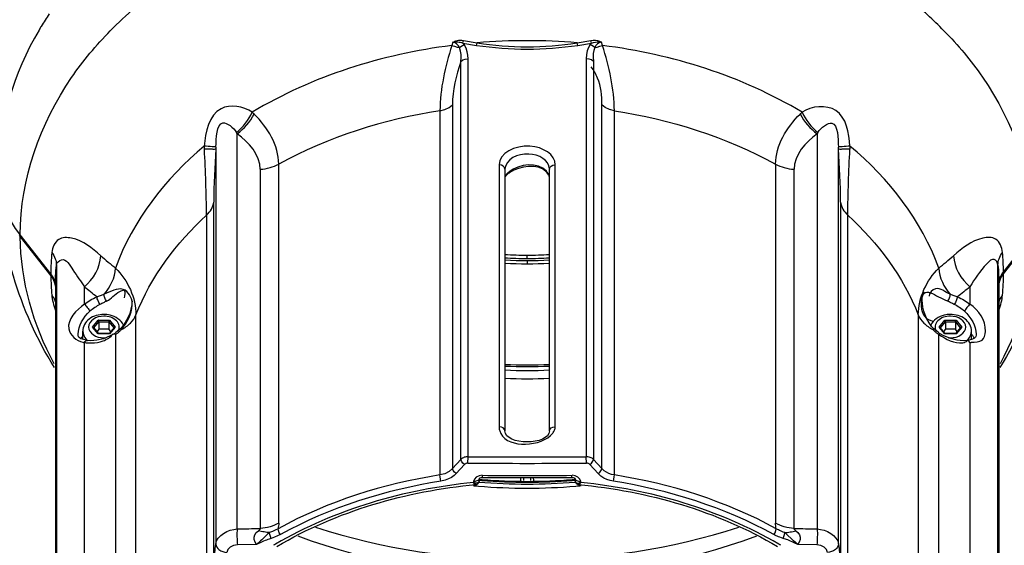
# Paper-space layout 'Sheet' of a CAD drawing. Header units: inches. Extents: x 0.2 to 10.8, y 0.2 to 8.3.
# Tile 476 of 545: x 7.365 to 8.035, y 6.24 to 6.597. Entities that reach past the tile are written whole.
import ezdxf

# ---------------------------------------------------------------- set-up
doc = ezdxf.new("R2010")
doc.units = ezdxf.units.IN
doc.header["$MEASUREMENT"] = 0
doc.layers.get('0').update_dxf_attribs({"lineweight": 5})
doc.layers.add('02___PRT_ALL_AXES', color=7, linetype='Continuous')

psp = doc.layouts.new('Sheet')

# ---------------------------------------------------------------- linework, layer by layer
at = {"color": 0, "linetype": 'ByBlock', "lineweight": -3}
for p, q in [((7.65939, 6.582101), (7.658576, 6.579877)), ((7.666138, 6.581548), (7.66666, 6.583301)), ((7.666138, 6.581548), (7.675449, 6.579962)), ((7.667062, 6.580446), (7.666138, 6.581548)), ((7.66666, 6.583301), (7.675861, 6.581705)), ((7.675449, 6.579962), (7.675861, 6.581705)), ((7.743894, 6.581705), (7.753095, 6.583301)), ((7.744306, 6.579962), (7.743894, 6.581705)), ((7.744306, 6.579962), (7.753616, 6.581548)), ((7.753616, 6.581548), (7.752693, 6.580446)), ((7.753616, 6.581548), (7.753095, 6.583302)), ((7.761179, 6.579877), (7.760365, 6.582101)), ((7.664717, 6.298046), (7.664717, 6.569028)), ((7.669647, 6.299923), (7.669647, 6.570851)), ((7.750108, 6.570851), (7.750108, 6.299923)), ((7.755038, 6.569027), (7.755038, 6.298046)), ((7.65904, 6.539442), (7.65904, 6.291818)), ((7.760715, 6.291818), (7.760715, 6.539442)), ((7.650547, 6.535418), (7.650547, 6.287495)), ((7.769208, 6.287495), (7.769208, 6.535418)), ((7.512542, 6.250773), (7.512542, 6.519764)), ((7.907213, 6.519764), (7.907213, 6.250773)), ((7.497998, 6.509479), (7.497998, 6.240488)), ((7.921757, 6.240488), (7.921757, 6.509479)), ((7.540853, 6.254638), (7.540853, 6.499102)), ((7.878902, 6.499102), (7.878902, 6.254638)), ((7.528247, 6.495612), (7.528247, 6.251148)), ((7.690744, 6.498545), (7.690744, 6.320354)), ((7.694744, 6.495717), (7.694478, 6.496731)), ((7.694744, 6.495717), (7.69475, 6.49598)), ((7.694744, 6.495717), (7.694744, 6.317526)), ((7.725005, 6.49598), (7.725011, 6.495717)), ((7.725011, 6.495717), (7.725276, 6.496731)), ((7.725011, 6.317526), (7.725011, 6.495717)), ((7.729011, 6.320354), (7.729011, 6.498545)), ((7.891508, 6.251148), (7.891508, 6.495612)), ((7.496624, 6.228787), (7.496624, 6.473251)), ((7.923131, 6.473251), (7.923131, 6.228787)), ((7.491688, 6.464338), (7.491688, 6.219874)), ((7.928067, 6.219874), (7.928067, 6.464338)), ((8.033805, 6.425343), (8.054651, 6.451934)), ((8.054826, 6.452489), (8.033981, 6.425899)), ((7.385768, 6.424477), (7.364923, 6.451068)), ((7.36516, 6.450447), (7.364929, 6.449647)), ((7.364929, 6.449647), (7.385774, 6.423055)), ((7.365289, 6.450602), (7.36516, 6.450447)), ((8.033987, 6.424477), (8.054832, 6.451068)), ((7.709805, 6.434909), (7.709877, 6.434906)), ((7.709805, 6.434906), (7.70995, 6.434906)), ((7.709877, 6.437168), (7.709963, 6.437172)), ((7.709877, 6.437168), (7.709963, 6.437168)), ((7.709877, 6.434906), (7.709877, 6.437168)), ((7.709877, 6.434906), (7.70995, 6.434909)), ((7.709877, 6.433492), (7.709877, 6.431229)), ((7.389519, 6.430321), (7.389519, 6.193167)), ((8.030236, 6.193167), (8.030236, 6.430321)), ((8.033981, 6.425899), (8.033324, 6.425002)), ((8.033806, 6.425343), (8.033981, 6.425899)), ((7.386005, 6.423856), (7.385774, 6.423055)), ((7.386094, 6.423963), (7.386005, 6.423856)), ((8.031045, 6.417378), (8.03123, 6.41892)), ((8.033324, 6.425002), (8.032179, 6.423017)), ((7.388491, 6.417659), (7.388791, 6.415969)), ((7.388877, 6.415975), (7.388877, 6.178822)), ((7.408578, 6.403798), (7.408578, 6.415559)), ((8.011177, 6.415559), (8.011177, 6.403798)), ((8.030871, 6.417398), (8.030877, 6.178822)), ((7.441024, 6.405891), (7.440964, 6.404724)), ((7.978791, 6.404725), (7.97873, 6.405896)), ((7.414154, 6.388237), (7.418016, 6.392966)), ((7.415132, 6.387738), (7.418477, 6.391835)), ((7.418016, 6.392966), (7.425739, 6.392966)), ((7.418477, 6.391835), (7.425277, 6.391835)), ((7.418477, 6.391835), (7.418477, 6.386744)), ((7.425277, 6.391835), (7.428623, 6.387738)), ((7.425277, 6.391835), (7.425277, 6.386744)), ((7.425739, 6.392966), (7.429601, 6.388237)), ((7.443712, 6.177833), (7.443712, 6.396452)), ((7.976043, 6.396452), (7.976043, 6.177833)), ((7.990154, 6.388237), (7.994016, 6.392966)), ((7.991132, 6.387738), (7.994477, 6.391835)), ((7.994016, 6.392966), (8.001739, 6.392966)), ((7.994477, 6.391835), (8.001277, 6.391835)), ((7.994477, 6.391835), (7.994477, 6.386744)), ((8.001277, 6.391835), (8.004623, 6.387738)), ((8.001277, 6.391835), (8.001277, 6.386744)), ((8.001739, 6.392966), (8.005601, 6.388237)), ((7.418016, 6.383507), (7.414154, 6.388237)), ((7.418374, 6.383767), (7.415004, 6.387894)), ((7.418477, 6.386744), (7.41721, 6.385192)), ((7.425277, 6.386744), (7.418477, 6.386744)), ((7.426545, 6.385192), (7.425277, 6.386744)), ((7.428751, 6.387894), (7.425381, 6.383767)), ((7.429601, 6.388237), (7.425739, 6.383507)), ((7.98654, 6.387083), (7.985934, 6.386629)), ((7.994016, 6.383507), (7.990154, 6.388237)), ((7.994374, 6.383767), (7.991004, 6.387894)), ((7.994477, 6.386744), (7.99321, 6.385192)), ((8.001277, 6.386744), (7.994477, 6.386744)), ((8.002545, 6.385192), (8.001277, 6.386744)), ((8.004751, 6.387894), (8.001381, 6.383767)), ((8.005601, 6.388237), (8.001739, 6.383507)), ((7.404429, 6.382649), (7.404409, 6.38325)), ((7.418342, 6.383741), (7.418016, 6.383507)), ((7.425739, 6.383507), (7.418016, 6.383507)), ((7.42536, 6.383741), (7.418395, 6.383741)), ((7.425413, 6.383741), (7.425739, 6.383507)), ((7.429775, 6.383058), (7.429265, 6.383858)), ((7.429775, 6.383058), (7.429775, 6.224951)), ((7.990492, 6.383859), (7.98998, 6.383058)), ((7.98998, 6.224951), (7.98998, 6.383058)), ((7.994342, 6.383741), (7.994016, 6.383507)), ((8.001739, 6.383507), (7.994016, 6.383507)), ((8.00136, 6.383741), (7.994395, 6.383741)), ((8.001413, 6.383741), (8.001739, 6.383507)), ((8.015346, 6.38325), (8.015324, 6.38263)), ((7.408578, 6.217122), (7.408578, 6.37771)), ((8.011177, 6.37771), (8.011177, 6.217122)), ((7.664717, 6.298046), (7.65904, 6.291818)), ((7.669607, 6.295602), (7.669647, 6.299923)), ((7.750148, 6.295602), (7.750108, 6.299923)), ((7.760715, 6.291818), (7.755038, 6.298046)), ((7.667305, 6.294697), (7.66162, 6.288468)), ((7.758135, 6.288468), (7.75245, 6.294697)), ((7.679361, 6.28728), (7.67717, 6.286976)), ((7.677172, 6.283231), (7.6774, 6.285236)), ((7.705459, 6.285761), (7.705444, 6.283673)), ((7.707477, 6.285761), (7.707477, 6.283673)), ((7.712277, 6.283674), (7.712277, 6.285761)), ((7.714311, 6.283674), (7.714296, 6.285761)), ((7.742555, 6.286985), (7.740394, 6.28728)), ((7.742583, 6.283231), (7.742355, 6.285236)), ((7.673379, 6.283116), (7.673289, 6.282328)), ((7.674843, 6.281936), (7.673289, 6.282328)), ((7.676282, 6.283702), (7.67497, 6.283211)), ((7.677172, 6.283231), (7.676918, 6.282575)), ((7.677173, 6.283243), (7.677186, 6.283412)), ((7.743473, 6.283702), (7.744785, 6.283211)), ((7.744914, 6.281936), (7.746466, 6.282328)), ((7.746466, 6.282328), (7.746376, 6.283116)), ((7.889577, 6.244219), (7.887352, 6.246409)), ((7.525701, 6.240176), (7.512756, 6.239857)), ((7.528499, 6.242662), (7.525701, 6.240176)), ((7.891937, 6.241164), (7.890133, 6.241996)), ((7.894054, 6.240176), (7.891937, 6.241164)), ((7.906999, 6.239857), (7.894054, 6.240176))]:
    psp.add_line(p, q, dxfattribs=at)
for points in [[(7.658576, 6.579877), (7.660438, 6.579296), (7.662212, 6.578808), (7.663863, 6.578422)], [(7.659389, 6.582101), (7.660029, 6.582206), (7.660658, 6.582278), (7.661317, 6.582322), (7.662015, 6.582332), (7.662753, 6.582301), (7.663528, 6.582219), (7.664346, 6.582077), (7.665215, 6.581859), (7.666138, 6.581548)], [(7.65939, 6.582101), (7.659994, 6.582444), (7.660634, 6.582748), (7.661368, 6.583024), (7.662203, 6.583257), (7.663144, 6.583426), (7.664193, 6.583509), (7.665361, 6.583479), (7.66666, 6.583301)], [(7.663863, 6.578422), (7.663103, 6.579749), (7.662132, 6.580816), (7.660913, 6.581615), (7.65939, 6.582101)], [(7.663863, 6.578422), (7.664844, 6.579247), (7.665927, 6.579932), (7.667062, 6.580446)], [(7.669647, 6.570851), (7.669532, 6.57334), (7.66917, 6.575633), (7.668454, 6.577938), (7.667062, 6.580446)], [(7.752693, 6.580446), (7.751521, 6.578445), (7.750718, 6.576177), (7.750253, 6.573627), (7.750108, 6.570851)], [(7.755892, 6.578422), (7.754911, 6.579247), (7.753828, 6.579932), (7.752693, 6.580446)], [(7.753095, 6.583301), (7.754791, 6.583503), (7.756339, 6.583458), (7.757726, 6.583215), (7.759039, 6.582783), (7.760365, 6.582101)], [(7.753616, 6.581548), (7.754976, 6.581977), (7.756283, 6.582227), (7.757538, 6.582328), (7.75885, 6.582299), (7.760363, 6.582101)], [(7.760365, 6.582102), (7.758987, 6.581682), (7.75776, 6.58093), (7.756719, 6.579841), (7.755892, 6.578422)], [(7.755892, 6.578422), (7.757543, 6.578808), (7.759317, 6.579296), (7.761179, 6.579877)], [(7.664717, 6.569028), (7.664903, 6.57156), (7.664888, 6.573842), (7.664614, 6.576076), (7.663863, 6.578422)], [(7.755892, 6.578422), (7.755247, 6.576558), (7.754905, 6.574375), (7.754843, 6.571848), (7.755038, 6.569027)], [(7.664717, 6.569028), (7.66605, 6.570005), (7.667751, 6.570634), (7.669647, 6.570851)], [(7.755038, 6.569027), (7.753705, 6.570005), (7.752004, 6.570634), (7.750108, 6.570851)], [(7.650547, 6.535418), (7.653826, 6.536241), (7.656716, 6.537611), (7.65904, 6.539442)], [(7.769208, 6.535418), (7.765929, 6.536241), (7.763039, 6.537611), (7.760715, 6.539442)], [(7.694478, 6.496731), (7.693622, 6.497682), (7.692307, 6.49832), (7.690744, 6.498545)], [(7.725276, 6.496731), (7.726133, 6.497682), (7.727448, 6.49832), (7.729011, 6.498545)], [(8.030871, 6.417389), (8.031308, 6.420533), (8.032616, 6.423595), (8.033806, 6.425343)], [(7.388877, 6.415975), (7.388525, 6.41892), (7.387479, 6.421781), (7.385768, 6.424477)], [(7.385774, 6.423055), (7.38643, 6.422158), (7.387017, 6.421227), (7.387576, 6.420172), (7.388079, 6.418983), (7.388491, 6.417659)], [(8.032179, 6.423017), (8.031675, 6.421828), (8.031263, 6.420504), (8.030979, 6.419032), (8.030871, 6.417398)], [(8.03123, 6.41892), (8.032276, 6.421781), (8.033987, 6.424477)], [(7.97873, 6.405896), (7.978748, 6.407571), (7.978915, 6.409059), (7.97925, 6.410263), (7.979751, 6.411103)], [(7.440964, 6.404706), (7.440818, 6.403273), (7.440304, 6.400451), (7.439416, 6.397376), (7.438032, 6.394036), (7.435691, 6.390072), (7.433214, 6.387083)], [(7.98654, 6.387083), (7.985301, 6.388462), (7.983362, 6.391113), (7.981838, 6.393804), (7.980664, 6.396481), (7.979793, 6.399119), (7.97919, 6.401695), (7.978838, 6.404156), (7.978793, 6.404683)], [(7.418477, 6.391835), (7.418451, 6.392057), (7.418378, 6.392307), (7.418273, 6.392555), (7.418148, 6.39278), (7.418016, 6.392966)], [(7.425277, 6.391835), (7.425304, 6.392057), (7.425377, 6.392307), (7.425482, 6.392555), (7.425607, 6.39278), (7.425739, 6.392966)], [(7.994477, 6.391835), (7.994451, 6.392057), (7.994378, 6.392307), (7.994273, 6.392555), (7.994148, 6.39278), (7.994016, 6.392966)], [(8.001277, 6.391835), (8.001304, 6.392057), (8.001377, 6.392307), (8.001482, 6.392555), (8.001607, 6.39278), (8.001739, 6.392966)], [(7.41498, 6.387924), (7.414879, 6.388021), (7.414669, 6.388141), (7.414419, 6.388213), (7.414154, 6.388237)], [(7.428775, 6.387924), (7.428876, 6.388021), (7.429086, 6.388141), (7.429336, 6.388213), (7.429601, 6.388237)], [(7.433214, 6.387083), (7.432325, 6.386215), (7.430057, 6.384384), (7.429263, 6.383859)], [(7.990492, 6.383859), (7.989698, 6.384384), (7.98743, 6.386215), (7.986541, 6.387083)], [(7.99098, 6.387924), (7.990879, 6.388021), (7.990669, 6.388141), (7.990419, 6.388213), (7.990154, 6.388237)], [(8.004775, 6.387924), (8.004876, 6.388021), (8.005086, 6.388141), (8.005336, 6.388213), (8.005601, 6.388237)], [(7.410801, 6.379073), (7.408888, 6.379431), (7.406249, 6.38025), (7.405047, 6.380992), (7.404632, 6.381619), (7.404429, 6.382652)], [(7.429263, 6.383859), (7.426179, 6.382142), (7.421526, 6.380258), (7.417046, 6.379182), (7.412978, 6.378887), (7.410811, 6.379072)], [(8.008944, 6.379072), (8.006651, 6.378885), (8.002565, 6.379205), (7.998078, 6.380307), (7.99343, 6.382214), (7.990492, 6.383859)], [(8.015324, 6.382634), (8.01518, 6.381788), (8.014903, 6.381211), (8.014349, 6.380705), (8.013024, 6.380047), (8.010677, 6.379387), (8.008951, 6.379073)], [(7.694744, 6.317526), (7.694478, 6.31854), (7.693622, 6.319491), (7.692307, 6.32013), (7.690744, 6.320354)], [(7.725011, 6.317526), (7.725276, 6.31854), (7.726133, 6.319491), (7.727448, 6.32013), (7.729011, 6.320354)], [(7.669647, 6.299923), (7.668998, 6.2999), (7.668379, 6.299829), (7.667754, 6.299706), (7.667118, 6.299523), (7.666486, 6.299274), (7.665871, 6.298956), (7.665277, 6.298553), (7.664717, 6.298046)], [(7.667305, 6.294697), (7.66604, 6.295636), (7.6651, 6.296853), (7.664717, 6.298046)], [(7.755038, 6.298046), (7.754576, 6.298474), (7.754062, 6.298846), (7.753482, 6.299173), (7.752814, 6.29946), (7.752036, 6.299697), (7.751135, 6.299862), (7.750108, 6.299923)], [(7.75245, 6.294697), (7.753715, 6.295636), (7.754655, 6.296853), (7.755038, 6.298046)], [(7.65904, 6.291818), (7.656713, 6.289823), (7.653821, 6.288352), (7.650547, 6.287495)], [(7.66162, 6.288468), (7.660358, 6.289408), (7.65942, 6.290625), (7.65904, 6.291818)], [(7.669607, 6.295602), (7.669305, 6.295592), (7.669015, 6.295558), (7.668723, 6.2955), (7.668426, 6.295412), (7.668131, 6.295292), (7.667844, 6.295138), (7.667566, 6.294943), (7.667305, 6.294697)], [(7.75245, 6.294697), (7.752235, 6.294905), (7.751995, 6.295085), (7.751723, 6.295243), (7.751411, 6.295382), (7.751048, 6.295496), (7.750627, 6.295574), (7.750148, 6.295602)], [(7.758135, 6.288468), (7.759397, 6.289408), (7.760335, 6.290625), (7.760715, 6.291818)], [(7.769208, 6.287495), (7.767324, 6.287899), (7.765552, 6.288501), (7.763858, 6.289321), (7.762248, 6.290394), (7.760715, 6.291818)], [(7.651175, 6.283224), (7.650857, 6.284609), (7.65063, 6.286156), (7.650547, 6.287495)], [(7.66162, 6.288468), (7.66016, 6.287084), (7.658438, 6.285849), (7.656429, 6.284775), (7.654054, 6.28388), (7.651175, 6.283224)], [(7.67717, 6.286976), (7.675285, 6.286083), (7.673965, 6.284732), (7.673379, 6.283116)], [(7.677392, 6.285161), (7.677445, 6.285226), (7.677828, 6.285502), (7.678502, 6.285753), (7.679376, 6.285853)], [(7.679376, 6.285853), (7.699188, 6.285761), (7.720722, 6.285761), (7.740379, 6.285853)], [(7.740379, 6.285853), (7.741184, 6.285769), (7.741909, 6.285511), (7.742305, 6.285231), (7.742346, 6.285186)], [(7.746376, 6.283116), (7.745775, 6.284756), (7.744437, 6.286106), (7.742555, 6.286985)], [(7.76858, 6.283224), (7.766263, 6.283718), (7.764084, 6.28445), (7.762, 6.285446), (7.76002, 6.286746), (7.758135, 6.288468)], [(7.76858, 6.283224), (7.768898, 6.284609), (7.769125, 6.286156), (7.769208, 6.287495)], [(7.674926, 6.281036), (7.674848, 6.281035), (7.674147, 6.281385), (7.673289, 6.282328)], [(7.676918, 6.282575), (7.676109, 6.282036), (7.674843, 6.281936)], [(7.674927, 6.281038), (7.675386, 6.28112), (7.676285, 6.281576), (7.676924, 6.282379), (7.677173, 6.283243)], [(7.742582, 6.283248), (7.742764, 6.282529), (7.743323, 6.281706), (7.744158, 6.281187), (7.744828, 6.281038)], [(7.742583, 6.283231), (7.742836, 6.282576), (7.743646, 6.282036), (7.744914, 6.281936)], [(7.744829, 6.281036), (7.744907, 6.281035), (7.745609, 6.281385), (7.746466, 6.282328)], [(7.528247, 6.251148), (7.528162, 6.250618), (7.527721, 6.250064), (7.527055, 6.249547)], [(7.8927, 6.249547), (7.89203, 6.250074), (7.891597, 6.250621), (7.891508, 6.251148)], [(7.525701, 6.240176), (7.524772, 6.241808), (7.524221, 6.243553), (7.524161, 6.245269), (7.524613, 6.246866), (7.525587, 6.248304), (7.527055, 6.249547)], [(7.535754, 6.244372), (7.535053, 6.244154), (7.534295, 6.243902), (7.533463, 6.243604), (7.532527, 6.243243), (7.531498, 6.242821), (7.53045, 6.242367), (7.529474, 6.241928), (7.52859, 6.241522), (7.525701, 6.240176)], [(7.53087, 6.244897), (7.53003, 6.244078), (7.52923, 6.243325), (7.528499, 6.242662)], [(7.534612, 6.24827), (7.533932, 6.247781), (7.53322, 6.247185), (7.532478, 6.246483), (7.53087, 6.244897)], [(7.535754, 6.244372), (7.535193, 6.245584), (7.534785, 6.24698), (7.534613, 6.248273)], [(7.540342, 6.250899), (7.53851, 6.249918), (7.536584, 6.249041), (7.534616, 6.24827)], [(7.542136, 6.247015), (7.540083, 6.245988), (7.537935, 6.245104), (7.535754, 6.244372)], [(7.542136, 6.247015), (7.541227, 6.248204), (7.540577, 6.249611), (7.540342, 6.250899)], [(7.877619, 6.247015), (7.878528, 6.248204), (7.879178, 6.249611), (7.879413, 6.250899)], [(7.884003, 6.244371), (7.882863, 6.244735), (7.881839, 6.245097), (7.880915, 6.245455), (7.880086, 6.245803), (7.879298, 6.24616), (7.87849, 6.246555), (7.877619, 6.247015)], [(7.885141, 6.248269), (7.884112, 6.248659), (7.883188, 6.249034), (7.882358, 6.249394), (7.881616, 6.249738), (7.880911, 6.250085), (7.88019, 6.250463), (7.879413, 6.250899)], [(7.884003, 6.244372), (7.884564, 6.245583), (7.884972, 6.246978), (7.885144, 6.248268)], [(7.890133, 6.241996), (7.889121, 6.242448), (7.888119, 6.242879), (7.88719, 6.243258), (7.88635, 6.243582), (7.8856, 6.243853), (7.884853, 6.244105), (7.884003, 6.244371)], [(7.887352, 6.246409), (7.886683, 6.247051), (7.885974, 6.247661), (7.885144, 6.24827)], [(7.8927, 6.249547), (7.894168, 6.248304), (7.895141, 6.246867), (7.895594, 6.245272), (7.895535, 6.243556), (7.894984, 6.241809), (7.894054, 6.240176)], [(7.512756, 6.239857), (7.510052, 6.239425), (7.507787, 6.238328), (7.506196, 6.236698), (7.505465, 6.234702)], [(7.894054, 6.240176), (7.891151, 6.242756), (7.890377, 6.243462), (7.889577, 6.244219)], [(7.91429, 6.234702), (7.913559, 6.236698), (7.911968, 6.238328), (7.909703, 6.239425), (7.906999, 6.239857)]]:
    psp.add_lwpolyline(points, dxfattribs=at)
for centre, radius, start, end in [((7.794656, 6.394791), 0.278583, 44.463758, 50.860569), ((7.709877, 6.81019), 0.232788, 261.494975, 278.505025), ((7.709877, 6.175782), 0.407345, 85.209842, 94.790158), ((7.709877, 6.791876), 0.212906, 260.806437, 279.193563), ((7.709873, 6.668704), 0.231535, 266.248564, 269.999903), ((7.709875, 6.666475), 0.231569, 266.248632, 269.982635), ((7.70988, 6.665061), 0.231569, 266.248628, 273.751372), ((7.70988, 6.666475), 0.231569, 270.017365, 273.751368), ((7.70988, 6.668738), 0.231569, 270.020592, 273.751368), ((7.70988, 6.662798), 0.231569, 266.248628, 273.751372), ((7.421878, 6.395541), 0.014659, 269.997619, 275.464343), ((7.997877, 6.39554), 0.014658, 264.495911, 270.002524), ((7.709878, 6.691996), 0.330722, 267.370078, 272.629449), ((7.709877, 6.694825), 0.332378, 267.383465, 272.61653), ((7.709877, 6.689386), 0.330755, 267.373016, 272.627843), ((7.709877, 6.689341), 0.336318, 267.416784, 272.583996), ((7.709877, 10.917365), 4.617617, 269.500807, 270.499193), ((7.709877, 10.97366), 4.678232, 269.506794, 270.493206), ((7.70969, 6.670657), 0.387478, 265.204936, 265.487309), ((7.709877, 10.787918), 4.500741, 269.611516, 270.388482), ((7.715497, 6.286852), 0.036135, 179.320432, 181.583944), ((7.704273, 6.286852), 0.03612, 358.415753, 0.679644), ((7.710065, 6.670655), 0.387476, 274.512711, 274.793041), ((7.709608, 6.666964), 0.38842, 264.601198, 264.85827), ((7.709647, 6.667401), 0.388858, 264.858276, 265.153541), ((7.709877, 6.670817), 0.392282, 265.162167, 274.837833), ((7.709877, 6.670873), 0.389559, 265.17142, 274.828548), ((7.709689, 6.669238), 0.386645, 265.182398, 265.468951), ((7.709877, 6.672229), 0.389641, 265.476, 274.524), ((7.709877, 6.673638), 0.390465, 265.494271, 274.505743), ((7.710066, 6.669242), 0.386648, 274.53105, 274.811977), ((7.710108, 6.6674), 0.388858, 274.846458, 275.1426), ((7.710147, 6.666964), 0.38842, 275.142606, 275.398804), ((7.674213, 6.009099), 0.268145, 120.370227, 120.714349), ((7.745542, 6.009098), 0.268145, 59.285651, 59.629775)]:
    psp.add_arc(centre, radius, start, end, dxfattribs=at)
for points, knots in [([(7.35132, 6.569125), (7.355838, 6.604816), (7.377546, 6.652293), (7.410584, 6.688577), (7.420047, 6.697679)], [0, 0, 0, 0, 0.732628, 1, 1, 1, 1]), ([(7.999708, 6.697679), (8.009172, 6.688576), (8.042213, 6.652288), (8.063921, 6.604805), (8.068437, 6.569109)], [0, 0, 0, 0, 0.2673735, 1, 1, 1, 1]), ([(7.999933, 6.697075), (8.009366, 6.688002), (8.042265, 6.651878), (8.063911, 6.604627), (8.068429, 6.569107)], [0, 0, 0, 0, 0.2676929, 1, 1, 1, 1]), ([(7.426246, 6.589896), (7.436991, 6.600872), (7.487197, 6.643909), (7.550224, 6.670378), (7.599359, 6.68213)], [0, 0, 0, 0, 0.2331489, 1, 1, 1, 1]), ([(7.384628, 6.601322), (7.383691, 6.599925), (7.381853, 6.59712), (7.380077, 6.594276), (7.379208, 6.592848)], [0, 0, 0, 0, 0.5014661, 1, 1, 1, 1]), ([(7.379208, 6.592848), (7.378959, 6.592438), (7.378462, 6.591617), (7.377971, 6.590793), (7.377728, 6.59038)], [0, 0, 0, 0, 0.5004112, 1, 1, 1, 1]), ([(7.364923, 6.451068), (7.364923, 6.48859), (7.383526, 6.540881), (7.416608, 6.580052), (7.426246, 6.589896)], [0, 0, 0, 0, 0.7314433, 1, 1, 1, 1]), ([(7.993479, 6.589927), (8.003031, 6.580173), (8.035856, 6.541363), (8.054519, 6.489693), (8.054826, 6.452489)], [0, 0, 0, 0, 0.2684348, 1, 1, 1, 1]), ([(7.760715, 6.539442), (7.760715, 6.54561), (7.759888, 6.555047), (7.755196, 6.562961), (7.753547, 6.565373)], [0, 0, 0, 0, 0.6785027, 1, 1, 1, 1]), ([(7.522805, 6.534436), (7.516927, 6.538447), (7.495717, 6.542008), (7.490751, 6.520666), (7.4902, 6.51138)], [0, 0, 0, 0, 0.4334657, 1, 1, 1, 1]), ([(7.929555, 6.51138), (7.929038, 6.520077), (7.925288, 6.540728), (7.903267, 6.538748), (7.89695, 6.534436)], [0, 0, 0, 0, 0.5324924, 1, 1, 1, 1]), ([(7.522805, 6.534436), (7.523035, 6.534228), (7.523489, 6.533804), (7.523932, 6.533369), (7.524151, 6.533149)], [0, 0, 0, 0, 0.4987377, 1, 1, 1, 1]), ([(7.895604, 6.533149), (7.895823, 6.533369), (7.896266, 6.533804), (7.89672, 6.534228), (7.89695, 6.534436)], [0, 0, 0, 0, 0.5012623, 1, 1, 1, 1]), ([(7.49805, 6.510765), (7.49832, 6.516445), (7.498671, 6.533162), (7.510135, 6.523923), (7.51204, 6.520658)], [0, 0, 0, 0, 0.6006861, 1, 1, 1, 1]), ([(7.907715, 6.520658), (7.909636, 6.523955), (7.92143, 6.532823), (7.921439, 6.516364), (7.921705, 6.510765)], [0, 0, 0, 0, 0.4050186, 1, 1, 1, 1]), ([(7.512542, 6.519764), (7.512461, 6.519916), (7.512297, 6.520216), (7.512127, 6.520512), (7.51204, 6.520658)], [0, 0, 0, 0, 0.5042651, 1, 1, 1, 1]), ([(7.907715, 6.520658), (7.907628, 6.520512), (7.907458, 6.520216), (7.907294, 6.519916), (7.907213, 6.519764)], [0, 0, 0, 0, 0.4957349, 1, 1, 1, 1]), ([(7.49805, 6.510765), (7.497242, 6.510805), (7.494627, 6.511035), (7.49201, 6.511233), (7.4902, 6.51138)], [0, 0, 0, 0, 0.307914, 1, 1, 1, 1]), ([(7.490288, 6.509204), (7.49027, 6.509567), (7.490237, 6.510292), (7.490211, 6.511018), (7.4902, 6.51138)], [0, 0, 0, 0, 0.5009457, 1, 1, 1, 1]), ([(7.497998, 6.509479), (7.497349, 6.509062), (7.494541, 6.509405), (7.492092, 6.509172), (7.490288, 6.509204)], [0, 0, 0, 0, 0.2993717, 1, 1, 1, 1]), ([(7.49805, 6.510765), (7.498039, 6.510551), (7.49802, 6.510123), (7.498005, 6.509694), (7.497998, 6.509479)], [0, 0, 0, 0, 0.4977303, 1, 1, 1, 1]), ([(7.729011, 6.498545), (7.729011, 6.505719), (7.711023, 6.516579), (7.690744, 6.506734), (7.690744, 6.498545)], [0, 0, 0, 0, 0.4669327, 1, 1, 1, 1]), ([(7.725002, 6.495992), (7.724653, 6.50172), (7.710516, 6.510035), (7.695293, 6.502328), (7.694758, 6.495992)], [0, 0, 0, 0, 0.4743358, 1, 1, 1, 1]), ([(7.929555, 6.51138), (7.927745, 6.511233), (7.925128, 6.511035), (7.922513, 6.510805), (7.921705, 6.510765)], [0, 0, 0, 0, 0.692086, 1, 1, 1, 1]), ([(7.921757, 6.509479), (7.92175, 6.509694), (7.921735, 6.510123), (7.921716, 6.510551), (7.921705, 6.510765)], [0, 0, 0, 0, 0.5022697, 1, 1, 1, 1]), ([(7.929467, 6.509204), (7.927663, 6.509172), (7.925214, 6.509405), (7.922406, 6.509062), (7.921757, 6.509479)], [0, 0, 0, 0, 0.7006283, 1, 1, 1, 1]), ([(7.929555, 6.51138), (7.929544, 6.511018), (7.929518, 6.510292), (7.929485, 6.509567), (7.929467, 6.509204)], [0, 0, 0, 0, 0.4990543, 1, 1, 1, 1]), ([(7.528247, 6.495612), (7.530492, 6.495751), (7.534855, 6.496457), (7.538979, 6.498076), (7.540853, 6.499102)], [0, 0, 0, 0, 0.5129325, 1, 1, 1, 1]), ([(7.878902, 6.499102), (7.880776, 6.498076), (7.8849, 6.496457), (7.889263, 6.495751), (7.891508, 6.495612)], [0, 0, 0, 0, 0.4870675, 1, 1, 1, 1]), ([(7.698125, 6.493387), (7.697387, 6.492908), (7.696118, 6.491962), (7.695064, 6.490737), (7.694745, 6.490114)], [0, 0, 0, 0, 0.5569838, 1, 1, 1, 1]), ([(7.697613, 6.493892), (7.696994, 6.493386), (7.6959, 6.492344), (7.695066, 6.491064), (7.694792, 6.490416)], [0, 0, 0, 0, 0.5319005, 1, 1, 1, 1]), ([(7.725132, 6.490146), (7.724927, 6.49083), (7.724247, 6.492236), (7.723274, 6.493446), (7.722693, 6.494035)], [0, 0, 0, 0, 0.4636038, 1, 1, 1, 1]), ([(7.725108, 6.490439), (7.724922, 6.491144), (7.724349, 6.492555), (7.723489, 6.493807), (7.722987, 6.494402)], [0, 0, 0, 0, 0.4831849, 1, 1, 1, 1]), ([(7.491688, 6.464338), (7.493016, 6.465549), (7.495267, 6.468253), (7.496421, 6.471611), (7.496624, 6.473251)], [0, 0, 0, 0, 0.5208909, 1, 1, 1, 1]), ([(7.923131, 6.473251), (7.923334, 6.471611), (7.924488, 6.468253), (7.926739, 6.465549), (7.928067, 6.464338)], [0, 0, 0, 0, 0.4791091, 1, 1, 1, 1]), ([(7.364224, 6.450559), (7.36434, 6.450406), (7.364574, 6.450101), (7.36481, 6.449798), (7.364929, 6.449647)], [0, 0, 0, 0, 0.4995212, 1, 1, 1, 1]), ([(7.419757, 6.436737), (7.413863, 6.441739), (7.405588, 6.449141), (7.389807, 6.449459), (7.386716, 6.442316), (7.386416, 6.438962)], [0, 0, 0, 0, 0.5513641, 0.7598106, 1, 1, 1, 1]), ([(8.033339, 6.438962), (8.033034, 6.442363), (8.030112, 6.4497), (8.014217, 6.448855), (8.005925, 6.441768), (7.999998, 6.436737)], [0, 0, 0, 0, 0.24283, 0.4471393, 1, 1, 1, 1]), ([(7.386416, 6.438962), (7.3862, 6.436553), (7.385876, 6.431728), (7.385768, 6.426893), (7.385768, 6.424477)], [0, 0, 0, 0, 0.5002494, 1, 1, 1, 1]), ([(7.386416, 6.438962), (7.387383, 6.437683), (7.38894, 6.43494), (7.389519, 6.431819), (7.389519, 6.430321)], [0, 0, 0, 0, 0.5168121, 1, 1, 1, 1]), ([(8.030236, 6.430321), (8.030236, 6.431819), (8.030815, 6.43494), (8.032372, 6.437683), (8.033339, 6.438962)], [0, 0, 0, 0, 0.4831879, 1, 1, 1, 1]), ([(8.033981, 6.425899), (8.033962, 6.428078), (8.033835, 6.432438), (8.033534, 6.436789), (8.033339, 6.438962)], [0, 0, 0, 0, 0.4997531, 1, 1, 1, 1]), ([(7.389519, 6.430321), (7.389674, 6.43205), (7.395198, 6.436986), (7.401812, 6.424745), (7.406219, 6.419536), (7.408578, 6.415559)], [0, 0, 0, 0, 0.1766214, 0.5295913, 1, 1, 1, 1]), ([(7.419757, 6.436737), (7.42143, 6.435317), (7.424785, 6.432482), (7.428151, 6.429662), (7.429839, 6.428256)], [0, 0, 0, 0, 0.49977, 1, 1, 1, 1]), ([(7.989916, 6.428256), (7.991604, 6.429662), (7.99497, 6.432482), (7.998325, 6.435317), (7.999998, 6.436737)], [0, 0, 0, 0, 0.50023, 1, 1, 1, 1]), ([(8.030236, 6.430322), (8.030095, 6.431892), (8.027606, 6.436232), (8.018163, 6.427095), (8.014533, 6.421198), (8.011174, 6.41556)], [0, 0, 0, 0, 0.1573838, 0.345026, 1, 1, 1, 1]), ([(7.388877, 6.415975), (7.388877, 6.418368), (7.388985, 6.423156), (7.389306, 6.427935), (7.389519, 6.430321)], [0, 0, 0, 0, 0.4997506, 1, 1, 1, 1]), ([(8.030236, 6.430321), (8.030428, 6.428172), (8.030727, 6.423867), (8.030852, 6.419554), (8.030871, 6.417398)], [0, 0, 0, 0, 0.5002469, 1, 1, 1, 1]), ([(7.385774, 6.423055), (7.385793, 6.420876), (7.38592, 6.416516), (7.386221, 6.412165), (7.386416, 6.409993)], [0, 0, 0, 0, 0.4997531, 1, 1, 1, 1]), ([(8.033339, 6.409993), (8.033555, 6.412401), (8.033879, 6.417226), (8.033987, 6.422061), (8.033987, 6.424477)], [0, 0, 0, 0, 0.5002494, 1, 1, 1, 1]), ([(7.417015, 6.408785), (7.415603, 6.409908), (7.412786, 6.41216), (7.409979, 6.414424), (7.408578, 6.415559)], [0, 0, 0, 0, 0.5002168, 1, 1, 1, 1]), ([(7.441154, 6.404505), (7.441071, 6.408218), (7.435038, 6.417961), (7.42625, 6.411965), (7.421995, 6.410558)], [0, 0, 0, 0, 0.4531946, 1, 1, 1, 1]), ([(7.423721, 6.405817), (7.427039, 6.407527), (7.429207, 6.411201), (7.437075, 6.414258), (7.436009, 6.409794), (7.435656, 6.408182)], [0, 0, 0, 0, 0.5851921, 0.7413386, 1, 1, 1, 1]), ([(7.979683, 6.412075), (7.979125, 6.41128), (7.97838, 6.409054), (7.978052, 6.406793), (7.977977, 6.405478)], [0, 0, 0, 0, 0.4244491, 1, 1, 1, 1]), ([(7.979683, 6.412075), (7.979716, 6.411915), (7.979762, 6.411592), (7.979763, 6.411265), (7.979753, 6.411105)], [0, 0, 0, 0, 0.505215, 1, 1, 1, 1]), ([(7.979751, 6.411103), (7.982105, 6.413561), (7.989111, 6.408823), (7.993651, 6.406878), (7.995687, 6.406049)], [0, 0, 0, 0, 0.6075676, 1, 1, 1, 1]), ([(7.997759, 6.410558), (7.99435, 6.411685), (7.989175, 6.417516), (7.983277, 6.411408), (7.983453, 6.409203)], [0, 0, 0, 0, 0.6187012, 1, 1, 1, 1]), ([(8.011177, 6.415559), (8.009776, 6.414424), (8.006969, 6.41216), (8.004151, 6.409908), (8.00274, 6.408785)], [0, 0, 0, 0, 0.4997832, 1, 1, 1, 1]), ([(7.386416, 6.409993), (7.386566, 6.408321), (7.387231, 6.40475), (7.388246, 6.401274), (7.388851, 6.39943)], [0, 0, 0, 0, 0.4636629, 1, 1, 1, 1]), ([(7.388947, 6.405354), (7.388686, 6.406186), (7.387982, 6.407823), (7.386981, 6.409295), (7.386416, 6.409993)], [0, 0, 0, 0, 0.4925734, 1, 1, 1, 1]), ([(7.408578, 6.403798), (7.409864, 6.4048), (7.412583, 6.40664), (7.415507, 6.408133), (7.417015, 6.408786)], [0, 0, 0, 0, 0.4980283, 1, 1, 1, 1]), ([(7.417015, 6.408785), (7.417852, 6.409106), (7.419504, 6.40972), (7.421171, 6.41029), (7.421995, 6.410558)], [0, 0, 0, 0, 0.5083944, 1, 1, 1, 1]), ([(7.419215, 6.40355), (7.418698, 6.404375), (7.417881, 6.406095), (7.417213, 6.407882), (7.417015, 6.408785)], [0, 0, 0, 0, 0.5126984, 1, 1, 1, 1]), ([(7.423721, 6.405817), (7.42298, 6.405451), (7.421478, 6.404697), (7.419978, 6.403937), (7.419214, 6.403551)], [0, 0, 0, 0, 0.4913775, 1, 1, 1, 1]), ([(7.423721, 6.405817), (7.423188, 6.406499), (7.422408, 6.408038), (7.422002, 6.409724), (7.421995, 6.410558)], [0, 0, 0, 0, 0.5089795, 1, 1, 1, 1]), ([(7.977977, 6.405478), (7.977946, 6.404935), (7.977923, 6.403836), (7.977982, 6.402738), (7.978034, 6.402186)], [0, 0, 0, 0, 0.4952111, 1, 1, 1, 1]), ([(7.996034, 6.405817), (7.996567, 6.406499), (7.997347, 6.408038), (7.997753, 6.409724), (7.997759, 6.410558)], [0, 0, 0, 0, 0.508978, 1, 1, 1, 1]), ([(8.000541, 6.403551), (7.999777, 6.403937), (7.998277, 6.404697), (7.996774, 6.405451), (7.996034, 6.405817)], [0, 0, 0, 0, 0.5086225, 1, 1, 1, 1]), ([(7.99776, 6.410558), (7.998583, 6.41029), (8.000251, 6.40972), (8.001903, 6.409106), (8.00274, 6.408785)], [0, 0, 0, 0, 0.4916056, 1, 1, 1, 1]), ([(8.00274, 6.408785), (8.002542, 6.407882), (8.001873, 6.406095), (8.001057, 6.404375), (8.00054, 6.40355)], [0, 0, 0, 0, 0.4873016, 1, 1, 1, 1]), ([(8.00274, 6.408786), (8.004248, 6.408133), (8.007172, 6.40664), (8.009891, 6.4048), (8.011177, 6.403798)], [0, 0, 0, 0, 0.5019717, 1, 1, 1, 1]), ([(8.033339, 6.409993), (8.032772, 6.409293), (8.031769, 6.407816), (8.031064, 6.406173), (8.030804, 6.405339)], [0, 0, 0, 0, 0.5074471, 1, 1, 1, 1]), ([(8.030851, 6.39938), (8.031471, 6.401234), (8.032511, 6.404724), (8.033189, 6.408315), (8.033339, 6.409993)], [0, 0, 0, 0, 0.5371666, 1, 1, 1, 1]), ([(7.408578, 6.403798), (7.403247, 6.399897), (7.392365, 6.389063), (7.403197, 6.378581), (7.407553, 6.377853)], [0, 0, 0, 0, 0.5993027, 1, 1, 1, 1]), ([(7.408578, 6.403798), (7.409315, 6.403086), (7.410614, 6.401505), (7.411826, 6.399855), (7.412326, 6.398971)], [0, 0, 0, 0, 0.5020835, 1, 1, 1, 1]), ([(7.419215, 6.40355), (7.417979, 6.402925), (7.415588, 6.401528), (7.413374, 6.399864), (7.412326, 6.39897)], [0, 0, 0, 0, 0.5013758, 1, 1, 1, 1]), ([(7.441125, 6.403096), (7.44114, 6.403334), (7.44116, 6.403803), (7.441159, 6.404273), (7.441154, 6.404505)], [0, 0, 0, 0, 0.5061012, 1, 1, 1, 1]), ([(7.978034, 6.402186), (7.978254, 6.399861), (7.97928, 6.39503), (7.983973, 6.392434), (7.98624, 6.392321)], [0, 0, 0, 0, 0.5071296, 1, 1, 1, 1]), ([(8.007429, 6.39897), (8.006381, 6.399864), (8.004167, 6.401528), (8.001776, 6.402925), (8.00054, 6.40355)], [0, 0, 0, 0, 0.4986239, 1, 1, 1, 1]), ([(8.011177, 6.403798), (8.01044, 6.403086), (8.009141, 6.401505), (8.007929, 6.399855), (8.007429, 6.398971)], [0, 0, 0, 0, 0.5020835, 1, 1, 1, 1]), ([(8.012211, 6.377818), (8.014651, 6.378063), (8.020225, 6.377737), (8.023688, 6.391002), (8.016909, 6.399585), (8.011177, 6.403798)], [0, 0, 0, 0, 0.2097778, 0.3912306, 1, 1, 1, 1]), ([(7.421877, 6.396762), (7.418396, 6.396762), (7.411473, 6.395116), (7.407477, 6.388527), (7.407477, 6.385408)], [0, 0, 0, 0, 0.527436, 1, 1, 1, 1]), ([(7.421877, 6.395591), (7.419323, 6.395591), (7.414573, 6.394649), (7.410115, 6.388237), (7.414573, 6.381824), (7.419323, 6.380883), (7.421877, 6.380883)], [0, 0, 0, 0, 0.2798839, 0.5, 0.7201161, 1, 1, 1, 1]), ([(7.435299, 6.38957), (7.433626, 6.39299), (7.428435, 6.396242), (7.42328, 6.396762), (7.421877, 6.396762)], [0, 0, 0, 0, 0.7308311, 1, 1, 1, 1]), ([(7.431576, 6.385582), (7.432146, 6.386623), (7.432655, 6.389246), (7.429684, 6.394263), (7.424929, 6.395591), (7.421877, 6.395591)], [0, 0, 0, 0, 0.2163094, 0.4437192, 1, 1, 1, 1]), ([(7.433821, 6.386629), (7.436095, 6.387731), (7.440109, 6.390397), (7.442916, 6.394399), (7.443712, 6.396452)], [0, 0, 0, 0, 0.5344015, 1, 1, 1, 1]), ([(7.976043, 6.396452), (7.976839, 6.394399), (7.979646, 6.390397), (7.98366, 6.387731), (7.985934, 6.386629)], [0, 0, 0, 0, 0.4655985, 1, 1, 1, 1]), ([(7.997877, 6.396762), (7.996476, 6.396762), (7.991324, 6.396243), (7.986135, 6.392995), (7.98446, 6.389578)], [0, 0, 0, 0, 0.2691555, 1, 1, 1, 1]), ([(7.997877, 6.395591), (7.994826, 6.395591), (7.990071, 6.394263), (7.9871, 6.389246), (7.987609, 6.386623), (7.988179, 6.385582)], [0, 0, 0, 0, 0.5562808, 0.7836905, 1, 1, 1, 1]), ([(8.012277, 6.385408), (8.012277, 6.388527), (8.008282, 6.395116), (8.001359, 6.396762), (7.997877, 6.396762)], [0, 0, 0, 0, 0.4725677, 1, 1, 1, 1]), ([(7.997877, 6.380883), (8.000432, 6.380883), (8.005182, 6.381824), (8.00964, 6.388237), (8.005182, 6.394649), (8.000432, 6.395591), (7.997877, 6.395591)], [0, 0, 0, 0, 0.2798839, 0.5, 0.7201161, 1, 1, 1, 1]), ([(7.432517, 6.38528), (7.432299, 6.385072), (7.431856, 6.384664), (7.431396, 6.384275), (7.431162, 6.384087)], [0, 0, 0, 0, 0.500829, 1, 1, 1, 1]), ([(7.433821, 6.386629), (7.433612, 6.386395), (7.433186, 6.385937), (7.432743, 6.385495), (7.432517, 6.38528)], [0, 0, 0, 0, 0.5015032, 1, 1, 1, 1]), ([(7.433214, 6.387083), (7.433326, 6.387023), (7.43354, 6.386887), (7.433732, 6.386719), (7.433821, 6.386629)], [0, 0, 0, 0, 0.4990901, 1, 1, 1, 1]), ([(7.987238, 6.38528), (7.987012, 6.385495), (7.986569, 6.385937), (7.986143, 6.386395), (7.985934, 6.386629)], [0, 0, 0, 0, 0.4984968, 1, 1, 1, 1]), ([(7.988593, 6.384087), (7.988359, 6.384275), (7.987899, 6.384664), (7.987456, 6.385072), (7.987238, 6.38528)], [0, 0, 0, 0, 0.499171, 1, 1, 1, 1]), ([(7.406777, 6.381224), (7.406663, 6.381094), (7.406444, 6.380833), (7.406238, 6.380561), (7.40614, 6.380424)], [0, 0, 0, 0, 0.5067666, 1, 1, 1, 1]), ([(7.408342, 6.382726), (7.408056, 6.38249), (7.407513, 6.382011), (7.40701, 6.381489), (7.406777, 6.381224)], [0, 0, 0, 0, 0.5122171, 1, 1, 1, 1]), ([(7.408578, 6.37771), (7.408836, 6.378119), (7.409428, 6.378837), (7.410383, 6.379137), (7.410801, 6.379073)], [0, 0, 0, 0, 0.5332313, 1, 1, 1, 1]), ([(7.409822, 6.379839), (7.409943, 6.379708), (7.410194, 6.37945), (7.410456, 6.379205), (7.410592, 6.379084)], [0, 0, 0, 0, 0.4959626, 1, 1, 1, 1]), ([(7.413449, 6.377364), (7.416115, 6.377397), (7.421663, 6.378191), (7.426472, 6.381421), (7.428278, 6.383594)], [0, 0, 0, 0, 0.4855005, 1, 1, 1, 1]), ([(7.431162, 6.384087), (7.430939, 6.383905), (7.430483, 6.383552), (7.430013, 6.383219), (7.429775, 6.383058)], [0, 0, 0, 0, 0.5000147, 1, 1, 1, 1]), ([(7.98998, 6.383058), (7.989742, 6.383219), (7.989272, 6.383552), (7.988816, 6.383905), (7.988593, 6.384087)], [0, 0, 0, 0, 0.4999853, 1, 1, 1, 1]), ([(8.006239, 6.377518), (8.006848, 6.377612), (8.008039, 6.377937), (8.009081, 6.378616), (8.009524, 6.379024)], [0, 0, 0, 0, 0.5054617, 1, 1, 1, 1]), ([(8.011177, 6.37771), (8.010919, 6.378119), (8.010326, 6.378837), (8.009369, 6.379139), (8.008951, 6.379072)], [0, 0, 0, 0, 0.5333583, 1, 1, 1, 1]), ([(8.009162, 6.379083), (8.009298, 6.379204), (8.009561, 6.37945), (8.009812, 6.379708), (8.009933, 6.379839)], [0, 0, 0, 0, 0.5040427, 1, 1, 1, 1]), ([(8.013586, 6.381465), (8.013407, 6.381782), (8.013014, 6.38241), (8.012566, 6.382999), (8.012327, 6.383287)], [0, 0, 0, 0, 0.4933903, 1, 1, 1, 1]), ([(8.014047, 6.380552), (8.013978, 6.380707), (8.013831, 6.381015), (8.01367, 6.381315), (8.013586, 6.381465)], [0, 0, 0, 0, 0.496487, 1, 1, 1, 1]), ([(7.407553, 6.377853), (7.407722, 6.377825), (7.408063, 6.377773), (7.408406, 6.37773), (7.408578, 6.37771)], [0, 0, 0, 0, 0.4966034, 1, 1, 1, 1]), ([(7.408578, 6.37771), (7.409356, 6.377591), (7.410976, 6.377407), (7.412607, 6.377354), (7.413449, 6.377364)], [0, 0, 0, 0, 0.4827994, 1, 1, 1, 1]), ([(8.011177, 6.37771), (8.01135, 6.377729), (8.011695, 6.377766), (8.01204, 6.377801), (8.012211, 6.377818)], [0, 0, 0, 0, 0.5025014, 1, 1, 1, 1]), ([(7.690744, 6.320354), (7.690744, 6.319584), (7.690971, 6.317986), (7.691555, 6.316489), (7.691926, 6.315754)], [0, 0, 0, 0, 0.4833651, 1, 1, 1, 1]), ([(7.727256, 6.315968), (7.727777, 6.316625), (7.728646, 6.317991), (7.729011, 6.319596), (7.729011, 6.320354)], [0, 0, 0, 0, 0.5250503, 1, 1, 1, 1]), ([(7.6774, 6.285232), (7.677365, 6.284941), (7.677104, 6.284313), (7.676588, 6.283885), (7.676282, 6.283702)], [0, 0, 0, 0, 0.4512717, 1, 1, 1, 1]), ([(7.742355, 6.285233), (7.742389, 6.284942), (7.74265, 6.284313), (7.743167, 6.283885), (7.743473, 6.283702)], [0, 0, 0, 0, 0.4512615, 1, 1, 1, 1]), ([(7.67497, 6.283211), (7.674706, 6.283156), (7.674175, 6.283091), (7.673641, 6.283096), (7.673379, 6.283116)], [0, 0, 0, 0, 0.5072627, 1, 1, 1, 1]), ([(7.744785, 6.283211), (7.745049, 6.283156), (7.74558, 6.283091), (7.746114, 6.283096), (7.746376, 6.283116)], [0, 0, 0, 0, 0.5072628, 1, 1, 1, 1]), ([(7.512542, 6.250773), (7.51516, 6.250833), (7.520395, 6.250955), (7.525629, 6.251083), (7.528247, 6.251148)], [0, 0, 0, 0, 0.4999888, 1, 1, 1, 1]), ([(7.540853, 6.254638), (7.538979, 6.253612), (7.534855, 6.251993), (7.530492, 6.251287), (7.528247, 6.251148)], [0, 0, 0, 0, 0.4870675, 1, 1, 1, 1]), ([(7.540853, 6.254638), (7.540853, 6.25403), (7.540754, 6.252768), (7.540503, 6.25153), (7.540342, 6.250899)], [0, 0, 0, 0, 0.4829579, 1, 1, 1, 1]), ([(7.879413, 6.250899), (7.879252, 6.25153), (7.879001, 6.252768), (7.878902, 6.25403), (7.878902, 6.254638)], [0, 0, 0, 0, 0.5170421, 1, 1, 1, 1]), ([(7.891508, 6.251148), (7.889263, 6.251287), (7.8849, 6.251993), (7.880776, 6.253612), (7.878902, 6.254638)], [0, 0, 0, 0, 0.5129325, 1, 1, 1, 1]), ([(7.891508, 6.251148), (7.894126, 6.251083), (7.89936, 6.250955), (7.904595, 6.250833), (7.907213, 6.250773)], [0, 0, 0, 0, 0.5000112, 1, 1, 1, 1]), ([(7.512542, 6.250773), (7.512404, 6.24898), (7.512386, 6.245333), (7.512552, 6.24169), (7.512756, 6.239857)], [0, 0, 0, 0, 0.4936258, 1, 1, 1, 1]), ([(7.534616, 6.248269), (7.533374, 6.248352), (7.53083, 6.248669), (7.528326, 6.249214), (7.527055, 6.249547)], [0, 0, 0, 0, 0.4864785, 1, 1, 1, 1]), ([(7.885144, 6.24827), (7.886385, 6.248352), (7.888928, 6.248667), (7.891429, 6.249214), (7.8927, 6.249547)], [0, 0, 0, 0, 0.4863866, 1, 1, 1, 1]), ([(7.907213, 6.250773), (7.907351, 6.24898), (7.907369, 6.245333), (7.907203, 6.24169), (7.906999, 6.239857)], [0, 0, 0, 0, 0.4936316, 1, 1, 1, 1]), ([(7.496624, 6.228787), (7.496853, 6.230736), (7.497311, 6.234636), (7.497769, 6.238537), (7.497998, 6.240488)], [0, 0, 0, 0, 0.4996402, 1, 1, 1, 1]), ([(7.497998, 6.240488), (7.498008, 6.239036), (7.50026, 6.235895), (7.503588, 6.234904), (7.505465, 6.234702)], [0, 0, 0, 0, 0.4348706, 1, 1, 1, 1]), ([(7.921757, 6.240488), (7.921747, 6.239036), (7.919495, 6.235895), (7.916167, 6.234904), (7.91429, 6.234702)], [0, 0, 0, 0, 0.4348691, 1, 1, 1, 1]), ([(7.921757, 6.240488), (7.921986, 6.238537), (7.922444, 6.234636), (7.922902, 6.230736), (7.923131, 6.228787)], [0, 0, 0, 0, 0.5003598, 1, 1, 1, 1])]:
    psp.add_open_spline(points, degree=3, knots=knots, dxfattribs=at)
for points in [[(7.377728, 6.59038), (7.360418, 6.561097), (7.349877, 6.526222), (7.349877, 6.492205)], [(7.658576, 6.579877), (7.611237, 6.573829), (7.56369, 6.559055), (7.522805, 6.534436)], [(7.658576, 6.579877), (7.654176, 6.565475), (7.650549, 6.550477), (7.650547, 6.535418)], [(7.769208, 6.535418), (7.769206, 6.550477), (7.765579, 6.565475), (7.761179, 6.579877)], [(7.89695, 6.534436), (7.856065, 6.559055), (7.808518, 6.573829), (7.761179, 6.579877)], [(7.664717, 6.569028), (7.661592, 6.559484), (7.65904, 6.549484), (7.65904, 6.539442)], [(7.51204, 6.520658), (7.516597, 6.524292), (7.520267, 6.529189), (7.522805, 6.534436)], [(7.512542, 6.519764), (7.517352, 6.523191), (7.521332, 6.527959), (7.524151, 6.533149)], [(7.540853, 6.499102), (7.540929, 6.511743), (7.533079, 6.524199), (7.524151, 6.533149)], [(7.650547, 6.535418), (7.612489, 6.529495), (7.574633, 6.517606), (7.540853, 6.499102)], [(7.769208, 6.535418), (7.807266, 6.529495), (7.845122, 6.517606), (7.878902, 6.499102)], [(7.878902, 6.499102), (7.878861, 6.511743), (7.886666, 6.52421), (7.895604, 6.533149)], [(7.895604, 6.533149), (7.898423, 6.527959), (7.902403, 6.523191), (7.907213, 6.519764)], [(7.89695, 6.534436), (7.899488, 6.529189), (7.903158, 6.524292), (7.907715, 6.520658)], [(7.528247, 6.495612), (7.528247, 6.505215), (7.520365, 6.514193), (7.512543, 6.519764)], [(7.907213, 6.519764), (7.899391, 6.514192), (7.891508, 6.505215), (7.891508, 6.495612)], [(7.4902, 6.51138), (7.463855, 6.489505), (7.441181, 6.460565), (7.429839, 6.428256)], [(7.491688, 6.464338), (7.49165, 6.4793), (7.491004, 6.494258), (7.490288, 6.509204)], [(7.497998, 6.509479), (7.497285, 6.497415), (7.496624, 6.485336), (7.496624, 6.473251)], [(7.923131, 6.473251), (7.923131, 6.485336), (7.92247, 6.497415), (7.921757, 6.509479)], [(7.928067, 6.464338), (7.928137, 6.4793), (7.92874, 6.494259), (7.929467, 6.509204)], [(7.989916, 6.428256), (7.978574, 6.460565), (7.9559, 6.489505), (7.929555, 6.51138)], [(7.722987, 6.494402), (7.717536, 6.500872), (7.704165, 6.499243), (7.697613, 6.493892)], [(7.722693, 6.494035), (7.716941, 6.499868), (7.704995, 6.497851), (7.698125, 6.493387)], [(8.069877, 6.492205), (8.069877, 6.446558), (8.055674, 6.399505), (8.031601, 6.360722)], [(7.388185, 6.360673), (7.364414, 6.398951), (7.350241, 6.445252), (7.349885, 6.490309)], [(7.364923, 6.451068), (7.356277, 6.462097), (7.350344, 6.47633), (7.349907, 6.490338)], [(7.443712, 6.396452), (7.453734, 6.422285), (7.471223, 6.445657), (7.491688, 6.464338)], [(7.928067, 6.464338), (7.948532, 6.445657), (7.966021, 6.422285), (7.976043, 6.396452)], [(7.388067, 6.363229), (7.373779, 6.389404), (7.365175, 6.419827), (7.364929, 6.449647)], [(8.054832, 6.451068), (8.054832, 6.420773), (8.046186, 6.389773), (8.031663, 6.363185)], [(7.408578, 6.415559), (7.414681, 6.420704), (7.419325, 6.428766), (7.419757, 6.436737)], [(7.999998, 6.436737), (8.00043, 6.428766), (8.005074, 6.420704), (8.011177, 6.415559)], [(7.421995, 6.410558), (7.426284, 6.415379), (7.429399, 6.421818), (7.429839, 6.428256)], [(7.429839, 6.428256), (7.438104, 6.420165), (7.443712, 6.408018), (7.443712, 6.396452)], [(7.976043, 6.396452), (7.976043, 6.408018), (7.981651, 6.420165), (7.989916, 6.428256)], [(7.989916, 6.428256), (7.990356, 6.421818), (7.993471, 6.415379), (7.997759, 6.410558)], [(7.404409, 6.38325), (7.404407, 6.389117), (7.407937, 6.395077), (7.412326, 6.398971)], [(7.433821, 6.386629), (7.437842, 6.391089), (7.440748, 6.397103), (7.441125, 6.403096)], [(8.007429, 6.398971), (8.01182, 6.39508), (8.015349, 6.389117), (8.015346, 6.38325)], [(7.407478, 6.385408), (7.407478, 6.383394), (7.408455, 6.381318), (7.409822, 6.379839)], [(8.009933, 6.379839), (8.0113, 6.381318), (8.012277, 6.383394), (8.012277, 6.385408)], [(7.98998, 6.383058), (7.994843, 6.380036), (8.00058, 6.376647), (8.006239, 6.377518)], [(7.691926, 6.315754), (7.697242, 6.305245), (7.719934, 6.306744), (7.727256, 6.315968)], [(7.725011, 6.317526), (7.725011, 6.307437), (7.694744, 6.307437), (7.694744, 6.317526)], [(7.650547, 6.287495), (7.6123, 6.281542), (7.574252, 6.269564), (7.540342, 6.250899)], [(7.879413, 6.250899), (7.845503, 6.269564), (7.807455, 6.281542), (7.769208, 6.287495)], [(7.673289, 6.282328), (7.626507, 6.277775), (7.579196, 6.264212), (7.538643, 6.240448)], [(7.539523, 6.238819), (7.58017, 6.262968), (7.627861, 6.276611), (7.674932, 6.281036)], [(7.651175, 6.283224), (7.613333, 6.277334), (7.575687, 6.265482), (7.542136, 6.247015)], [(7.744823, 6.281036), (7.791894, 6.276611), (7.839585, 6.262968), (7.880232, 6.238819)], [(7.881112, 6.240448), (7.840559, 6.264212), (7.793248, 6.277775), (7.746466, 6.282328)], [(7.877619, 6.247015), (7.844068, 6.265482), (7.806422, 6.277334), (7.76858, 6.283224)], [(7.56589, 6.251974), (7.657178, 6.222294), (7.762577, 6.222294), (7.853865, 6.251974)], [(7.497998, 6.240488), (7.498707, 6.246384), (7.50661, 6.250522), (7.512542, 6.250773)], [(7.553775, 6.246023), (7.651309, 6.209628), (7.768563, 6.209638), (7.866087, 6.246063)], [(7.907213, 6.250773), (7.913145, 6.250522), (7.921047, 6.246384), (7.921757, 6.240488)]]:
    psp.add_open_spline(points, degree=3, dxfattribs=at)
at = {"layer": '02___PRT_ALL_AXES', "color": 0, "linetype": 'ByBlock', "lineweight": -3}
for p, q in [((7.407477, 6.379869), (7.407477, 6.385408)), ((8.012277, 6.379837), (8.012277, 6.385408))]:
    psp.add_line(p, q, dxfattribs=at)

doc.saveas('drawing.dxf')
